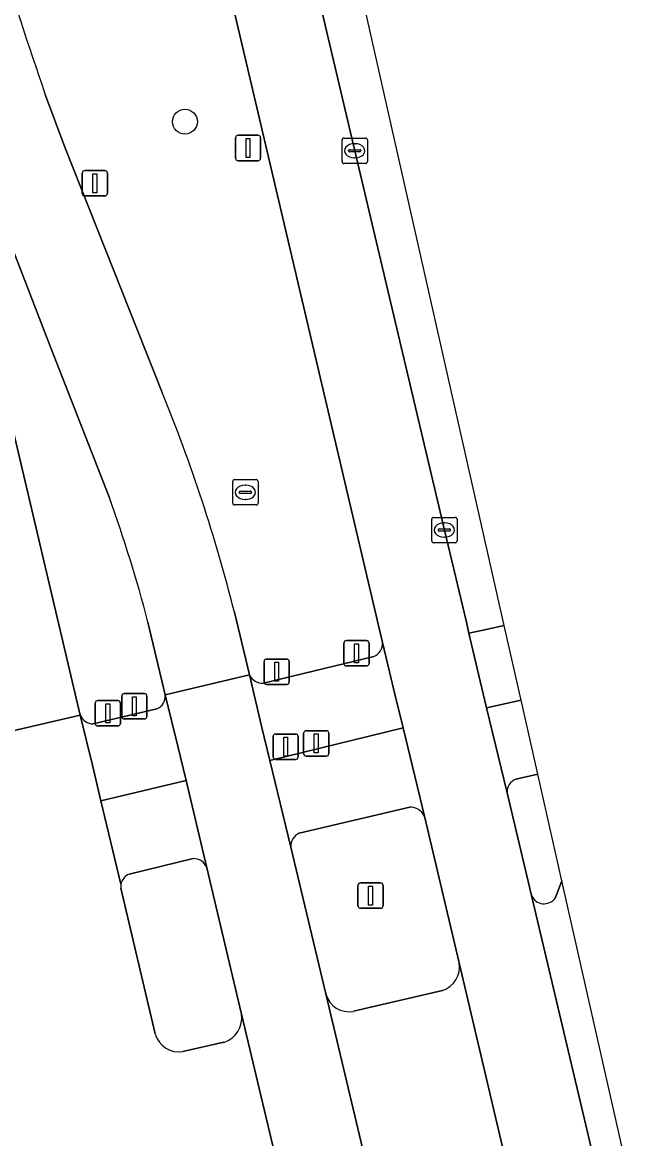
# Model space of a CAD drawing. Extents: x 158472 to 159562, y 388525 to 389606.
# Drawn here: x 159536.8 to 159561.5, y 388676.99 to 388720.94 of the extents above; entities that cross this region are included whole.
import ezdxf

# ---------------------------------------------------------------- set-up
doc = ezdxf.new("R2010")
doc.units = 0
for name, color, linetype in [('IMGEO_Berm_groen', 7, 'Continuous'), ('IMGEO_Boom', 7, 'Continuous'), ('IMGEO_Drukknoppaal', 7, 'Continuous'), ('IMGEO_Fietspad_gesloten', 7, 'Continuous'), ('IMGEO_Kolk', 7, 'Continuous'), ('IMGEO_Lichtmast', 7, 'Continuous'), ('IMGEO_OVBaan_gesloten', 7, 'Continuous'), ('IMGEO_Rijbaan_regionaal_gesloten', 7, 'Continuous'), ('IMGEO_Rioolput', 7, 'Continuous'), ('IMGEO_Verkeerseiland_groen', 7, 'Continuous'), ('IMGEO_Verkeersregelinstallatiepaal', 7, 'Continuous'), ('IMGEO_Voetpad_open', 7, 'Continuous')]:
    doc.layers.add(name, color=color, linetype=linetype)

msp = doc.modelspace()

# ---------------------------------------------------------------- linework, layer by layer
at = {"layer": 'IMGEO_Berm_groen'}
for points in [[(159550.98, 388696.525), (159546.028, 388717.592), (159543.182, 388729.696)], [(159537.704, 388718.094), (159538.469, 388716.029), (159542.308, 388706.368)], [(159537.901, 388708.191), (159534.702, 388716.42)], [(159533.775, 388716.13), (159539.081, 388693.666)], [(159540.226, 388702.221), (159537.901, 388708.191)], [(159545.15, 388697.724), (159545.742, 388695.247)], [(159542.429, 388694.457), (159541.743, 388697.33)], [(159546.295, 388694.917), (159550.644, 388695.97)], [(159539.594, 388693.319), (159542.093, 388693.906)]]:
    msp.add_lwpolyline(points, dxfattribs=at)
for centre, radius, start, end in [((159666.025, 388762.579), 135.813, 193.85445, 199.12002), ((159483.006, 388682.081), 64.082, 14.12875, 22.27121), ((159489.172, 388683.705), 54.308, 14.5296, 19.9342), ((159550.415, 388696.488), 0.566, 293.8347, 3.7835), ((159546.275, 388695.513), 0.596, 206.47, 271.8771), ((159541.885, 388694.411), 0.546, 292.4156, 4.8347), ((159539.598, 388693.877), 0.558, 202.215, 269.6352)]:
    msp.add_arc(centre, radius, start, end, dxfattribs=at)
at = {"layer": 'IMGEO_Boom'}
msp.add_circle((159543.202, 388717.032), 0.489, dxfattribs=at)
at = {"layer": 'IMGEO_Drukknoppaal'}
for p, q in [((159547.876, 388692.148), (159547.876, 388692.948)), ((159547.876, 388692.948), (159547.876, 388692.148)), ((159547.976, 388693.048), (159548.766, 388693.048)), ((159548.766, 388693.048), (159547.976, 388693.048)), ((159548.866, 388692.948), (159548.866, 388692.148)), ((159548.866, 388692.148), (159548.866, 388692.948)), ((159548.766, 388692.048), (159547.976, 388692.048)), ((159547.976, 388692.048), (159548.766, 388692.048))]:
    msp.add_line(p, q, dxfattribs=at)
msp.add_lwpolyline([(159548.296, 388692.923), (159548.446, 388692.923), (159548.446, 388692.173), (159548.296, 388692.173), (159548.296, 388692.923)], dxfattribs=at)
for centre, start, end in [((159547.976, 388692.948), 90, 180), ((159547.976, 388692.948), 90, 180), ((159548.766, 388692.948), 0, 90), ((159548.766, 388692.948), 360, 90), ((159547.976, 388692.148), 180, 270), ((159547.976, 388692.148), 180, 270), ((159548.766, 388692.148), 270, 0), ((159548.766, 388692.148), 270, 0)]:
    msp.add_arc(centre, 0.1, start, end, dxfattribs=at)
at = {"layer": 'IMGEO_Fietspad_gesloten'}
for points in [[(159557.098, 388691.338), (159556.807, 388692.626), (159556.44, 388694.251), (159555.084, 388693.948), (159555.893, 388690.606)], [(159551.79, 388693.165), (159546.547, 388691.878), (159547.371, 388688.467)], [(159552.631, 388689.69), (159551.79, 388693.165)], [(159556.23, 388691.14), (159557.098, 388691.338)], [(159543.248, 388691.089), (159539.897, 388690.296), (159540.681, 388687.002)], [(159544.061, 388687.655), (159543.248, 388691.089)], [(159547.706, 388689.015), (159552.065, 388690.04)], [(159541.004, 388687.4), (159543.523, 388688.013)]]:
    msp.add_lwpolyline(points, dxfattribs=at)
for centre, radius, start, end in [((159556.414, 388690.65), 0.523, 110.6357, 184.8534), ((159552.081, 388689.433), 0.607, 25.048, 91.4888), ((159547.927, 388688.504), 0.557, 113.3562, 183.7678), ((159543.555, 388687.478), 0.536, 19.2912, 93.427), ((159541.201, 388686.91), 0.528, 111.905, 169.9724)]:
    msp.add_arc(centre, radius, start, end, dxfattribs=at)
at = {"layer": 'IMGEO_Kolk'}
for p, q in [((159549.388, 388715.458), (159549.388, 388716.31)), ((159549.463, 388716.384), (159550.315, 388716.384)), ((159549.876, 388716.164), (159549.901, 388716.164)), ((159550.389, 388716.31), (159550.389, 388715.458)), ((159549.647, 388715.878), (159549.647, 388715.89)), ((159550.085, 388715.841), (159549.687, 388715.841)), ((159549.69, 388715.927), (159550.088, 388715.927)), ((159550.131, 388715.89), (159550.131, 388715.878)), ((159550.315, 388715.384), (159549.463, 388715.384)), ((159549.899, 388715.604), (159549.874, 388715.604)), ((159552.919, 388700.525), (159552.919, 388701.377)), ((159552.994, 388701.451), (159553.846, 388701.451)), ((159553.407, 388701.231), (159553.432, 388701.231)), ((159553.92, 388701.377), (159553.92, 388700.525)), ((159553.178, 388700.945), (159553.178, 388700.957)), ((159553.616, 388700.908), (159553.218, 388700.908)), ((159553.221, 388700.994), (159553.619, 388700.994)), ((159553.662, 388700.957), (159553.662, 388700.945)), ((159553.846, 388700.451), (159552.994, 388700.451)), ((159553.43, 388700.671), (159553.405, 388700.671))]:
    msp.add_line(p, q, dxfattribs=at)
for points in [[(159549.388, 388715.458), (159549.388, 388716.31)], [(159549.463, 388716.384), (159550.315, 388716.384)], [(159550.389, 388716.31), (159550.389, 388715.458)], [(159550.315, 388715.384), (159549.463, 388715.384)], [(159552.919, 388700.525), (159552.919, 388701.377)], [(159552.994, 388701.451), (159553.846, 388701.451)], [(159553.92, 388701.377), (159553.92, 388700.525)], [(159553.846, 388700.451), (159552.994, 388700.451)]]:
    msp.add_lwpolyline(points, dxfattribs=at)
for centre, radius, start, end in [((159549.465, 388716.308), 0.0765, 91.552, 178.448), ((159549.465, 388716.308), 0.0765, 91.552, 178.448), ((159550.313, 388716.308), 0.0765, 1.552, 88.448), ((159550.313, 388716.308), 0.0765, 1.552, 88.448), ((159549.687, 388715.887), 0.0403, 85.8775, 175.7526), ((159549.684, 388715.877), 0.0366, 178.938, 274.7102), ((159550.088, 388715.884), 0.043, 264.8664, 352.4533), ((159550.092, 388715.889), 0.0386, 1.7309, 96.639), ((159549.465, 388715.46), 0.0765, 181.552, 268.448), ((159549.465, 388715.46), 0.0765, 181.552, 268.448), ((159550.313, 388715.46), 0.0765, 271.552, 358.448), ((159550.313, 388715.46), 0.0765, 271.552, 358.448), ((159552.996, 388701.375), 0.0765, 91.552, 178.448), ((159552.996, 388701.375), 0.0765, 91.552, 178.448), ((159553.844, 388701.375), 0.0765, 1.552, 88.448), ((159553.844, 388701.375), 0.0765, 1.552, 88.448), ((159553.218, 388700.954), 0.0403, 85.8775, 175.7526), ((159553.215, 388700.944), 0.0366, 178.938, 274.7102), ((159553.619, 388700.951), 0.043, 264.8664, 352.4533), ((159553.623, 388700.956), 0.0386, 1.7309, 96.639), ((159552.996, 388700.527), 0.0765, 181.552, 268.448), ((159552.996, 388700.527), 0.0765, 181.552, 268.448), ((159553.844, 388700.527), 0.0765, 271.552, 358.448), ((159553.844, 388700.527), 0.0765, 271.552, 358.448)]:
    msp.add_arc(centre, radius, start, end, dxfattribs=at)
for centre, major_axis, ratio, start_param, end_param in [((159549.875, 388715.884), (-0.387, 0.002), 0.722429, 4.712389, 7.853982), ((159549.9, 388715.884), (-0.39, 0.002), 0.717154, 1.570796, 4.712389), ((159553.406, 388700.951), (-0.387, 0.002), 0.722429, 4.712389, 7.853982), ((159553.431, 388700.951), (-0.39, 0.002), 0.717154, 1.570796, 4.712389)]:
    msp.add_ellipse(centre, major_axis=major_axis, ratio=ratio, start_param=start_param, end_param=end_param, dxfattribs=at)
at = {"layer": 'IMGEO_Lichtmast'}
for p, q in [((159545.194, 388715.593), (159545.194, 388716.393)), ((159545.194, 388716.393), (159545.194, 388715.593)), ((159545.294, 388716.493), (159546.084, 388716.493)), ((159546.084, 388716.493), (159545.294, 388716.493)), ((159546.184, 388716.393), (159546.184, 388715.593)), ((159546.184, 388715.593), (159546.184, 388716.393)), ((159546.084, 388715.493), (159545.294, 388715.493)), ((159545.294, 388715.493), (159546.084, 388715.493)), ((159539.157, 388714.207), (159539.157, 388715.007)), ((159539.157, 388715.007), (159539.157, 388714.207)), ((159539.257, 388715.107), (159540.047, 388715.107)), ((159540.047, 388715.107), (159539.257, 388715.107)), ((159540.147, 388715.007), (159540.147, 388714.207)), ((159540.147, 388714.207), (159540.147, 388715.007)), ((159540.047, 388714.107), (159539.257, 388714.107)), ((159539.257, 388714.107), (159540.047, 388714.107)), ((159550.016, 388686.16), (159550.016, 388686.96)), ((159550.016, 388686.96), (159550.016, 388686.16)), ((159550.116, 388687.06), (159550.906, 388687.06)), ((159550.906, 388687.06), (159550.116, 388687.06)), ((159551.006, 388686.96), (159551.006, 388686.16)), ((159551.006, 388686.16), (159551.006, 388686.96)), ((159550.906, 388686.06), (159550.116, 388686.06)), ((159550.116, 388686.06), (159550.906, 388686.06))]:
    msp.add_line(p, q, dxfattribs=at)
for points in [[(159545.614, 388716.368), (159545.764, 388716.368), (159545.764, 388715.618), (159545.614, 388715.618), (159545.614, 388716.368)], [(159539.577, 388714.982), (159539.727, 388714.982), (159539.727, 388714.232), (159539.577, 388714.232), (159539.577, 388714.982)], [(159550.436, 388686.935), (159550.586, 388686.935), (159550.586, 388686.185), (159550.436, 388686.185), (159550.436, 388686.935)]]:
    msp.add_lwpolyline(points, dxfattribs=at)
for centre, start, end in [((159545.294, 388716.393), 90, 180), ((159545.294, 388716.393), 90, 180), ((159546.084, 388716.393), 0, 90), ((159546.084, 388716.393), 360, 90), ((159545.294, 388715.593), 180, 270), ((159545.294, 388715.593), 180, 270), ((159546.084, 388715.593), 270, 0), ((159546.084, 388715.593), 270, 0), ((159539.257, 388715.007), 90, 180), ((159539.257, 388715.007), 90, 180), ((159540.047, 388715.007), 0, 90), ((159540.047, 388715.007), 360, 90), ((159539.257, 388714.207), 180, 270), ((159539.257, 388714.207), 180, 270), ((159540.047, 388714.207), 270, 0), ((159540.047, 388714.207), 270, 0), ((159550.116, 388686.96), 90, 180), ((159550.116, 388686.96), 90, 180), ((159550.906, 388686.96), 0, 90), ((159550.906, 388686.96), 360, 90), ((159550.116, 388686.16), 180, 270), ((159550.116, 388686.16), 180, 270), ((159550.906, 388686.16), 270, 0), ((159550.906, 388686.16), 270, 0)]:
    msp.add_arc(centre, 0.1, start, end, dxfattribs=at)
at = {"layer": 'IMGEO_OVBaan_gesloten'}
for points in [[(159543.182, 388729.696), (159546.028, 388717.592), (159550.98, 388696.525), (159551.472, 388694.484), (159551.79, 388693.165), (159552.631, 388689.69), (159554.006, 388683.912), (159557.024, 388671.084), (159560.377, 388671.638), (159556.849, 388686.559), (159555.893, 388690.606), (159555.084, 388693.948), (159554.769, 388695.277), (159554.387, 388696.887), (159554.284, 388697.319), (159553.42, 388700.951), (159549.889, 388715.884), (159547.55, 388725.797), (159546.34, 388731.354)], [(159542.308, 388706.368), (159538.469, 388716.029), (159537.704, 388718.094)], [(159534.702, 388716.42), (159537.901, 388708.191), (159540.226, 388702.221)], [(159541.743, 388697.33), (159542.429, 388694.457), (159545.742, 388695.247), (159545.15, 388697.724)]]:
    msp.add_lwpolyline(points, dxfattribs=at)
msp.add_lwpolyline([(159551.712, 388670.206), (159548.754, 388682.687), (159547.371, 388688.467), (159546.547, 388691.878), (159546.223, 388693.232), (159545.742, 388695.247), (159542.429, 388694.457), (159542.918, 388692.445), (159543.248, 388691.089), (159544.061, 388687.655), (159545.433, 388681.894), (159548.347, 388669.65)], close=True, dxfattribs=at)
for centre, radius, start, end in [((159666.025, 388762.579), 135.813, 193.85445, 199.12002), ((159483.006, 388682.081), 64.082, 14.12875, 22.27121), ((159489.172, 388683.705), 54.308, 14.5296, 19.9342)]:
    msp.add_arc(centre, radius, start, end, dxfattribs=at)
at = {"layer": 'IMGEO_Rijbaan_regionaal_gesloten'}
for points in [[(159519.214, 388749.693), (159519.442, 388748.531), (159519.82, 388746.372), (159522.832, 388733.483), (159526.85, 388716.54), (159531.127, 388698.619), (159532.633, 388692.165), (159539.081, 388693.666), (159533.775, 388716.13)], [(159540.681, 388687.002), (159539.897, 388690.296), (159539.557, 388691.698), (159539.081, 388693.666), (159532.633, 388692.165), (159533.103, 388690.265), (159533.465, 388688.801), (159533.836, 388685.464), (159533.743, 388684.765), (159533.672, 388684.165), (159533.601, 388683.849)], [(159542.033, 388681.109), (159540.676, 388686.856)], [(159556.849, 388686.559), (159560.377, 388671.638), (159560.377, 388671.638), (159561.503, 388671.824), (159558.047, 388687.134)], [(159558.047, 388687.134), (159557.783, 388686.46)], [(159557.024, 388671.084), (159557.024, 388671.084), (159554.006, 388683.912)], [(159553.343, 388682.821), (159549.841, 388682.002)], [(159548.754, 388682.687), (159551.712, 388670.206), (159557.024, 388671.084)], [(159548.347, 388669.65), (159545.433, 388681.894)], [(159544.729, 388680.781), (159543.126, 388680.414)]]:
    msp.add_lwpolyline(points, dxfattribs=at)
for centre, radius, start, end in [((159541.161, 388686.912), 0.488, 169.4313, 186.6459), ((159557.344, 388686.778), 0.541, 203.8024, 324.0966), ((159553.027, 388683.76), 0.991, 288.593, 8.8329), ((159549.671, 388682.937), 0.951, 195.2663, 280.2975), ((159544.436, 388681.745), 1.008, 286.883, 8.4882), ((159542.981, 388681.393), 0.99, 196.6792, 278.4191)]:
    msp.add_arc(centre, radius, start, end, dxfattribs=at)
at = {"layer": 'IMGEO_Rioolput'}
for p, q in [((159545.084, 388702.012), (159545.084, 388702.864)), ((159545.159, 388702.938), (159546.011, 388702.938)), ((159545.572, 388702.718), (159545.597, 388702.718)), ((159546.085, 388702.864), (159546.085, 388702.012)), ((159545.343, 388702.432), (159545.343, 388702.444)), ((159545.781, 388702.395), (159545.383, 388702.395)), ((159545.386, 388702.481), (159545.784, 388702.481)), ((159545.595, 388702.158), (159545.57, 388702.158)), ((159545.827, 388702.444), (159545.827, 388702.432)), ((159546.011, 388701.938), (159545.159, 388701.938))]:
    msp.add_line(p, q, dxfattribs=at)
for points in [[(159545.084, 388702.012), (159545.084, 388702.864)], [(159545.159, 388702.938), (159546.011, 388702.938)], [(159546.085, 388702.864), (159546.085, 388702.012)], [(159546.011, 388701.938), (159545.159, 388701.938)]]:
    msp.add_lwpolyline(points, dxfattribs=at)
for centre, radius, start, end in [((159545.161, 388702.862), 0.0765, 91.552, 178.448), ((159545.161, 388702.862), 0.0765, 91.552, 178.448), ((159546.009, 388702.862), 0.0765, 1.552, 88.448), ((159546.009, 388702.862), 0.0765, 1.552, 88.448), ((159545.383, 388702.441), 0.0403, 85.8775, 175.7526), ((159545.38, 388702.431), 0.0366, 178.938, 274.7102), ((159545.784, 388702.438), 0.043, 264.8664, 352.4533), ((159545.788, 388702.443), 0.0386, 1.7309, 96.639), ((159545.161, 388702.014), 0.0765, 181.552, 268.448), ((159545.161, 388702.014), 0.0765, 181.552, 268.448), ((159546.009, 388702.014), 0.0765, 271.552, 358.448), ((159546.009, 388702.014), 0.0765, 271.552, 358.448)]:
    msp.add_arc(centre, radius, start, end, dxfattribs=at)
for centre, major_axis, ratio, start_param, end_param in [((159545.571, 388702.438), (-0.387, 0.002), 0.722429, 4.712389, 7.853982), ((159545.596, 388702.438), (-0.39, 0.002), 0.717154, 1.570796, 4.712389)]:
    msp.add_ellipse(centre, major_axis=major_axis, ratio=ratio, start_param=start_param, end_param=end_param, dxfattribs=at)
at = {"layer": 'IMGEO_Verkeerseiland_groen'}
for points in [[(159558.047, 388687.134), (159557.098, 388691.338), (159556.23, 388691.14)], [(159555.893, 388690.606), (159556.849, 388686.559)], [(159552.065, 388690.04), (159547.706, 388689.015)], [(159554.006, 388683.912), (159552.631, 388689.69)], [(159547.371, 388688.467), (159548.754, 388682.687)], [(159543.523, 388688.013), (159541.004, 388687.4)], [(159545.433, 388681.894), (159544.061, 388687.655)], [(159540.676, 388686.856), (159542.033, 388681.109)], [(159557.783, 388686.46), (159558.047, 388687.134)], [(159549.841, 388682.002), (159553.343, 388682.821)], [(159543.126, 388680.414), (159544.729, 388680.781)]]:
    msp.add_lwpolyline(points, dxfattribs=at)
for centre, radius, start, end in [((159556.414, 388690.65), 0.523, 110.6357, 184.8534), ((159552.081, 388689.433), 0.607, 25.048, 91.4888), ((159547.927, 388688.504), 0.557, 113.3562, 183.7678), ((159543.555, 388687.478), 0.536, 19.2912, 93.427), ((159541.201, 388686.91), 0.528, 111.905, 169.9724), ((159541.161, 388686.912), 0.488, 169.4313, 186.6459), ((159557.344, 388686.778), 0.541, 203.8024, 324.0966), ((159553.027, 388683.76), 0.991, 288.593, 8.8329), ((159549.671, 388682.937), 0.951, 195.2663, 280.2975), ((159544.436, 388681.745), 1.008, 286.883, 8.4882), ((159542.981, 388681.393), 0.99, 196.6792, 278.4191)]:
    msp.add_arc(centre, radius, start, end, dxfattribs=at)
at = {"layer": 'IMGEO_Verkeersregelinstallatiepaal'}
for p, q in [((159549.462, 388695.702), (159549.462, 388696.502)), ((159549.462, 388696.502), (159549.462, 388695.702)), ((159549.562, 388696.602), (159550.352, 388696.602)), ((159550.352, 388696.602), (159549.562, 388696.602)), ((159550.452, 388696.502), (159550.452, 388695.702)), ((159550.452, 388695.702), (159550.452, 388696.502)), ((159546.321, 388694.97), (159546.321, 388695.77)), ((159546.321, 388695.77), (159546.321, 388694.97)), ((159546.421, 388695.87), (159547.211, 388695.87)), ((159547.211, 388695.87), (159546.421, 388695.87)), ((159547.311, 388695.77), (159547.311, 388694.97)), ((159547.311, 388694.97), (159547.311, 388695.77)), ((159550.352, 388695.602), (159549.562, 388695.602)), ((159549.562, 388695.602), (159550.352, 388695.602)), ((159547.211, 388694.87), (159546.421, 388694.87)), ((159546.421, 388694.87), (159547.211, 388694.87)), ((159539.771, 388694.238), (159540.561, 388694.238)), ((159540.561, 388694.238), (159539.771, 388694.238)), ((159540.716, 388693.613), (159540.716, 388694.413)), ((159540.716, 388694.413), (159540.716, 388693.613)), ((159540.816, 388694.513), (159541.606, 388694.513)), ((159541.606, 388694.513), (159540.816, 388694.513)), ((159541.706, 388694.413), (159541.706, 388693.613)), ((159541.706, 388693.613), (159541.706, 388694.413)), ((159539.671, 388693.338), (159539.671, 388694.138)), ((159539.671, 388694.138), (159539.671, 388693.338)), ((159540.661, 388694.138), (159540.661, 388693.338)), ((159540.661, 388693.338), (159540.661, 388694.138)), ((159541.606, 388693.513), (159540.816, 388693.513)), ((159540.816, 388693.513), (159541.606, 388693.513)), ((159540.561, 388693.238), (159539.771, 388693.238)), ((159539.771, 388693.238), (159540.561, 388693.238)), ((159546.772, 388692.918), (159547.562, 388692.918)), ((159547.562, 388692.918), (159546.772, 388692.918)), ((159546.672, 388692.018), (159546.672, 388692.818)), ((159546.672, 388692.818), (159546.672, 388692.018)), ((159547.662, 388692.818), (159547.662, 388692.018)), ((159547.662, 388692.018), (159547.662, 388692.818)), ((159547.562, 388691.918), (159546.772, 388691.918)), ((159546.772, 388691.918), (159547.562, 388691.918))]:
    msp.add_line(p, q, dxfattribs=at)
for points in [[(159549.882, 388696.477), (159550.032, 388696.477), (159550.032, 388695.727), (159549.882, 388695.727), (159549.882, 388696.477)], [(159546.741, 388695.745), (159546.891, 388695.745), (159546.891, 388694.995), (159546.741, 388694.995), (159546.741, 388695.745)], [(159541.136, 388694.388), (159541.286, 388694.388), (159541.286, 388693.638), (159541.136, 388693.638), (159541.136, 388694.388)], [(159540.091, 388694.113), (159540.241, 388694.113), (159540.241, 388693.363), (159540.091, 388693.363), (159540.091, 388694.113)], [(159547.092, 388692.793), (159547.242, 388692.793), (159547.242, 388692.043), (159547.092, 388692.043), (159547.092, 388692.793)]]:
    msp.add_lwpolyline(points, dxfattribs=at)
for centre, start, end in [((159549.562, 388696.502), 90, 180), ((159549.562, 388696.502), 90, 180), ((159550.352, 388696.502), 0, 90), ((159550.352, 388696.502), 360, 90), ((159546.421, 388695.77), 90, 180), ((159546.421, 388695.77), 90, 180), ((159547.211, 388695.77), 0, 90), ((159547.211, 388695.77), 360, 90), ((159549.562, 388695.702), 180, 270), ((159549.562, 388695.702), 180, 270), ((159550.352, 388695.702), 270, 0), ((159550.352, 388695.702), 270, 0), ((159546.421, 388694.97), 180, 270), ((159546.421, 388694.97), 180, 270), ((159547.211, 388694.97), 270, 0), ((159547.211, 388694.97), 270, 0), ((159539.771, 388694.138), 90, 180), ((159539.771, 388694.138), 90, 180), ((159540.561, 388694.138), 0, 90), ((159540.561, 388694.138), 360, 90), ((159540.816, 388694.413), 90, 180), ((159540.816, 388694.413), 90, 180), ((159541.606, 388694.413), 0, 90), ((159541.606, 388694.413), 360, 90), ((159539.771, 388693.338), 180, 270), ((159539.771, 388693.338), 180, 270), ((159540.561, 388693.338), 270, 0), ((159540.561, 388693.338), 270, 0), ((159540.816, 388693.613), 180, 270), ((159540.816, 388693.613), 180, 270), ((159541.606, 388693.613), 270, 0), ((159541.606, 388693.613), 270, 0), ((159546.772, 388692.818), 90, 180), ((159546.772, 388692.818), 90, 180), ((159547.562, 388692.818), 0, 90), ((159547.562, 388692.818), 360, 90), ((159546.772, 388692.018), 180, 270), ((159546.772, 388692.018), 180, 270), ((159547.562, 388692.018), 270, 0), ((159547.562, 388692.018), 270, 0)]:
    msp.add_arc(centre, 0.1, start, end, dxfattribs=at)
at = {"layer": 'IMGEO_Voetpad_open'}
for points in [[(159555.776, 388697.191), (159549.234, 388726.175), (159547.55, 388725.797), (159549.889, 388715.884), (159553.42, 388700.951), (159554.284, 388697.319), (159554.387, 388696.887), (159554.885, 388696.996)], [(159556.44, 388694.251), (159555.776, 388697.191), (159554.885, 388696.996), (159554.387, 388696.887), (159554.769, 388695.277), (159555.084, 388693.948)]]:
    msp.add_lwpolyline(points, close=True, dxfattribs=at)
for points in [[(159551.472, 388694.484), (159550.98, 388696.525)], [(159550.644, 388695.97), (159546.295, 388694.917)], [(159545.742, 388695.247), (159546.223, 388693.232), (159546.547, 388691.878), (159551.79, 388693.165), (159551.472, 388694.484)], [(159542.918, 388692.445), (159542.429, 388694.457)], [(159542.093, 388693.906), (159539.594, 388693.319)], [(159539.081, 388693.666), (159539.557, 388691.698), (159539.897, 388690.296), (159543.248, 388691.089), (159542.918, 388692.445)]]:
    msp.add_lwpolyline(points, dxfattribs=at)
for centre, radius, start, end in [((159550.415, 388696.488), 0.566, 293.8347, 3.7835), ((159546.275, 388695.513), 0.596, 206.47, 271.8771), ((159541.885, 388694.411), 0.546, 292.4156, 4.8347), ((159539.598, 388693.877), 0.558, 202.215, 269.6352)]:
    msp.add_arc(centre, radius, start, end, dxfattribs=at)

doc.saveas('drawing.dxf')
